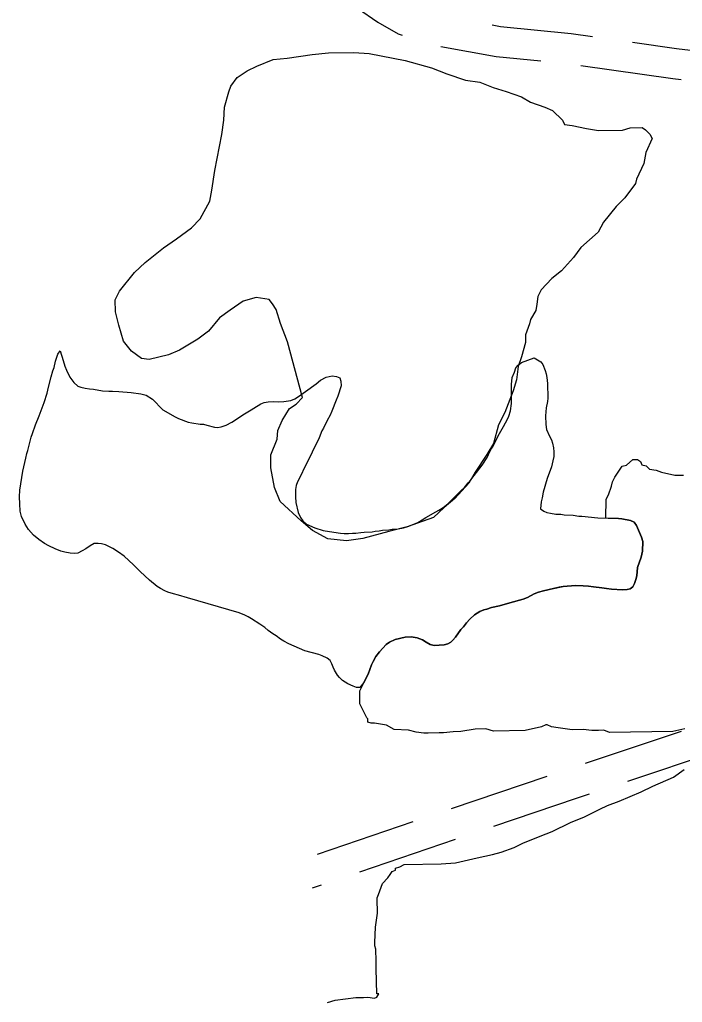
# Model space of a CAD drawing. Extents: x 3250478 to 3288318, y 788638 to 816472.
# Drawn here: x 3284114 to 3284769, y 802073 to 803045 of the extents above; entities that cross this region are included whole.
import ezdxf

# ---------------------------------------------------------------- set-up
doc = ezdxf.new("R2010")
doc.units = 0
for name, color, linetype in [('V-ROAD-CNTR', 7, 'Continuous'), ('V-SITE-VEGE', 7, 'Continuous'), ('V-TOPO-SHOR', 7, 'Continuous')]:
    doc.layers.add(name, color=color, linetype=linetype)

msp = doc.modelspace()

# ---------------------------------------------------------------- linework, layer by layer
at = {"layer": 'V-ROAD-CNTR'}
for p, q in [((3284767.92, 802340.87), (3284673.05, 802309.28)), ((3284635.15, 802296.54), (3284540.48, 802264.4)), ((3284502.62, 802251.55), (3284407.96, 802219.41)), ((3284544.33, 802234.02), (3284449.66, 802201.89)), ((3284411.8, 802189.04), (3284402.89, 802186.01))]:
    msp.add_line(p, q, dxfattribs=at)
for points in [[(3284417.45, 803093.38), (3284429.65, 803076.3), (3284447.7, 803056.43), (3284468.03, 803042.62), (3284488.18, 803031.14), (3284491.99, 803029.62)], [(3284580.95, 803039.78), (3284589.15, 803038.3), (3284659.25, 803031.29), (3284680.23, 803028.29)], [(3284719.82, 803022.63), (3284763.4, 803016.4), (3284819, 803009.97)], [(3284530.15, 803018.43), (3284584.99, 803008.57), (3284629.02, 803004.16)], [(3284668.74, 802999.63), (3284759.55, 802986.64), (3284767.75, 802985.7)], [(3284809.67, 802323.25), (3284801.49, 802320.43), (3284714.83, 802291.57)], [(3284676.88, 802278.94), (3284664.07, 802274.67), (3284582.19, 802246.88)]]:
    msp.add_lwpolyline(points, dxfattribs=at)
at = {"layer": 'V-SITE-VEGE'}
for p, q in [((3284709.5, 802603.27), (3284713.81, 802604.41)), ((3284713.81, 802604.41), (3284720.2, 802609.92)), ((3284720.2, 802609.92), (3284724.52, 802609.99)), ((3284724.52, 802609.99), (3284727.79, 802607.88)), ((3284727.79, 802607.88), (3284728.92, 802604.66)), ((3284728.92, 802604.66), (3284733.26, 802603.65)), ((3284702.12, 802592.34), (3284709.5, 802603.27)), ((3284733.26, 802603.65), (3284736.55, 802600.46)), ((3284736.55, 802600.46), (3284743.05, 802599.49)), ((3284743.05, 802599.49), (3284748.48, 802597.42)), ((3284748.48, 802597.42), (3284761.49, 802594.39)), ((3284761.49, 802594.39), (3284770.13, 802594.53)), ((3284699.02, 802583.65), (3284700.03, 802587.99)), ((3284700.03, 802587.99), (3284702.12, 802592.34)), ((3284695.92, 802574.96), (3284699.02, 802583.65)), ((3284693.22, 802551.87), (3284693.83, 802570.61)), ((3284693.83, 802570.61), (3284695.92, 802574.96)), ((3284705.86, 802551.46), (3284693.22, 802551.87)), ((3284709.26, 802551.11), (3284705.86, 802551.46)), ((3284717.87, 802549.45), (3284709.26, 802551.11)), ((3284721.48, 802547.92), (3284717.87, 802549.45)), ((3284723.54, 802544.56), (3284721.48, 802547.92)), ((3284728.51, 802533.07), (3284723.54, 802544.56)), ((3284729.98, 802528.9), (3284728.51, 802533.07)), ((3284729.73, 802519.39), (3284729.98, 802528.9)), ((3284728.85, 802516.38), (3284729.73, 802519.39)), ((3284724.67, 802503.15), (3284728.37, 802513.31)), ((3284728.37, 802513.31), (3284728.85, 802516.38)), ((3284723.94, 802495.02), (3284724.67, 802503.15)), ((3284721.67, 802487.4), (3284723.07, 802491.21)), ((3284723.07, 802491.21), (3284723.94, 802495.02)), ((3284622.48, 802476.94), (3284626.64, 802478.61)), ((3284626.64, 802478.61), (3284631.81, 802480.09)), ((3284631.81, 802480.09), (3284641.54, 802482.44)), ((3284641.54, 802482.44), (3284651.09, 802484.19)), ((3284651.09, 802484.19), (3284663.25, 802485.19)), ((3284663.25, 802485.19), (3284670.83, 802485.11)), ((3284670.83, 802485.11), (3284676.23, 802484.6)), ((3284676.23, 802484.6), (3284681.03, 802483.88)), ((3284681.03, 802483.88), (3284689.42, 802483.02)), ((3284689.42, 802483.02), (3284694.02, 802482.29)), ((3284694.02, 802482.29), (3284699.02, 802481.78)), ((3284699.02, 802481.78), (3284710, 802481.16)), ((3284710, 802481.16), (3284714.59, 802481.23)), ((3284714.59, 802481.23), (3284717.57, 802481.88)), ((3284717.57, 802481.88), (3284719.93, 802484.12)), ((3284719.93, 802484.12), (3284721.67, 802487.4)), ((3284588.35, 802465.21), (3284598.28, 802468.17)), ((3284598.28, 802468.17), (3284611.79, 802471.78)), ((3284611.79, 802471.78), (3284615.75, 802473.44)), ((3284615.75, 802473.44), (3284622.48, 802476.94)), ((3284563.56, 802456.23), (3284568.89, 802459.71)), ((3284568.89, 802459.71), (3284572.85, 802461.37)), ((3284572.85, 802461.37), (3284575.83, 802462.02)), ((3284575.83, 802462.02), (3284580.2, 802463.48)), ((3284580.2, 802463.48), (3284588.35, 802465.21)), ((3284555.51, 802448.32), (3284558.84, 802451.96)), ((3284558.84, 802451.96), (3284563.56, 802456.23)), ((3284544.56, 802434.17), (3284550.03, 802441.65)), ((3284550.03, 802441.65), (3284552.58, 802444.28)), ((3284552.58, 802444.28), (3284555.51, 802448.32)), ((3284476.25, 802426.88), (3284479.6, 802429.33)), ((3284479.6, 802429.33), (3284484.95, 802431.81)), ((3284484.95, 802431.81), (3284494.88, 802434.36)), ((3284494.88, 802434.36), (3284500.86, 802434.46)), ((3284500.86, 802434.46), (3284506.66, 802433.56)), ((3284506.66, 802433.56), (3284512.08, 802431.65)), ((3284512.08, 802431.65), (3284515.71, 802429.32)), ((3284515.71, 802429.32), (3284519.74, 802426.99)), ((3284540.06, 802429.11), (3284542.21, 802431.34)), ((3284542.21, 802431.34), (3284544.56, 802434.17)), ((3284465.87, 802414.94), (3284469.58, 802419.59)), ((3284469.58, 802419.59), (3284476.25, 802426.88)), ((3284519.74, 802426.99), (3284523.55, 802425.85)), ((3284523.55, 802425.85), (3284533.51, 802426.61)), ((3284533.51, 802426.61), (3284537.09, 802427.67)), ((3284537.09, 802427.67), (3284540.06, 802429.11)), ((3284461.81, 802406.69), (3284463.35, 802410.11)), ((3284463.35, 802410.11), (3284465.87, 802414.94)), ((3284458.37, 802397.46), (3284461.81, 802406.69)), ((3284453.91, 802389.41), (3284458.37, 802397.46)), ((3284450.22, 802381.26), (3284451.78, 802384.39)), ((3284450.22, 802368.4), (3284450.22, 802381.26)), ((3284451.78, 802384.39), (3284453.91, 802389.41)), ((3284453.58, 802360.89), (3284450.22, 802368.4)), ((3284456.93, 802354.47), (3284453.58, 802360.89)), ((3284458.02, 802353.4), (3284456.93, 802354.47)), ((3284458.08, 802350.16), (3284458.02, 802353.4)), ((3284461.33, 802349.14), (3284458.08, 802350.16)), ((3284464.57, 802349.19), (3284461.33, 802349.14)), ((3284476.49, 802347.22), (3284464.57, 802349.19)), ((3284484.12, 802343.03), (3284476.49, 802347.22)), ((3284498.17, 802342.18), (3284484.12, 802343.03)), ((3284505.77, 802340.14), (3284498.17, 802342.18)), ((3284564.04, 802343.25), (3284550.04, 802340.86)), ((3284574.84, 802343.42), (3284564.04, 802343.25)), ((3284582.43, 802341.39), (3284574.84, 802343.42)), ((3284613.75, 802341.89), (3284582.43, 802341.39)), ((3284629.89, 802345.4), (3284613.75, 802341.89)), ((3284634.18, 802347.63), (3284629.89, 802345.4)), ((3284635.26, 802347.64), (3284634.18, 802347.63)), ((3284639.61, 802345.56), (3284635.26, 802347.64)), ((3284646.11, 802344.58), (3284639.61, 802345.56)), ((3284660.18, 802342.65), (3284646.11, 802344.58)), ((3284670.98, 802342.83), (3284660.18, 802342.65)), ((3284679.63, 802341.89), (3284670.98, 802342.83)), ((3284686.11, 802341.99), (3284679.63, 802341.89)), ((3284691.51, 802342.08), (3284686.11, 802341.99)), ((3284696.95, 802340.01), (3284691.51, 802342.08)), ((3284771.42, 802343.38), (3284759.58, 802341.03)), ((3284513.34, 802339.18), (3284505.77, 802340.14)), ((3284517.66, 802339.25), (3284513.34, 802339.18)), ((3284528.46, 802339.43), (3284517.66, 802339.25)), ((3284532.78, 802339.5), (3284528.46, 802339.43)), ((3284542.48, 802340.73), (3284532.78, 802339.5)), ((3284550.04, 802340.86), (3284542.48, 802340.73)), ((3284759.58, 802341.03), (3284696.95, 802340.01)), ((3284760.31, 802295.67), (3284770.99, 802303.41)), ((3284739.94, 802286.7), (3284760.31, 802295.67)), ((3284728.15, 802281.11), (3284739.94, 802286.7)), ((3284706.69, 802272.12), (3284728.15, 802281.11)), ((3284672.38, 802256.44), (3284687.38, 802264.24)), ((3284687.38, 802264.24), (3284694.88, 802267.61)), ((3284694.88, 802267.61), (3284706.69, 802272.12)), ((3284658.43, 802250.81), (3284672.38, 802256.44)), ((3284640.22, 802241.88), (3284658.43, 802250.81)), ((3284611.24, 802230.6), (3284628.41, 802237.36)), ((3284628.41, 802237.36), (3284640.22, 802241.88)), ((3284589.78, 802221.61), (3284602.67, 802226.14)), ((3284602.67, 802226.14), (3284611.24, 802230.6)), ((3284544.59, 802211.16), (3284566.11, 802215.83)), ((3284566.11, 802215.83), (3284581.18, 802219.31)), ((3284581.18, 802219.31), (3284589.78, 802221.61)), ((3284485.27, 802205.87), (3284489.57, 802207.02)), ((3284485.3, 802203.71), (3284485.27, 802205.87)), ((3284489.57, 802207.02), (3284493.85, 802209.25)), ((3284493.85, 802209.25), (3284530.57, 802209.85)), ((3284530.57, 802209.85), (3284544.59, 802211.16)), ((3284472.56, 802190.54), (3284477.87, 802196.03)), ((3284477.87, 802196.03), (3284479.97, 802199.31)), ((3284479.97, 802199.31), (3284482.08, 802202.58)), ((3284482.08, 802202.58), (3284485.3, 802203.71)), ((3284468.41, 802179.67), (3284472.56, 802190.54)), ((3284467.38, 802176.42), (3284468.41, 802179.67)), ((3284467.4, 802175.34), (3284467.38, 802176.42)), ((3284467.63, 802161.3), (3284467.4, 802175.34)), ((3284465.7, 802147.23), (3284467.63, 802161.3)), ((3284464.86, 802132.09), (3284465.7, 802147.23)), ((3284464.92, 802128.85), (3284464.86, 802132.09)), ((3284466.05, 802125.63), (3284464.92, 802128.85)), ((3284466.07, 802124.55), (3284466.05, 802125.63)), ((3284466.22, 802114.83), (3284466.07, 802124.55)), ((3284466.37, 802106.19), (3284466.22, 802114.83)), ((3284466.77, 802081.36), (3284466.37, 802106.19)), ((3284468.93, 802081.39), (3284466.77, 802081.36)), ((3284466.82, 802078.12), (3284468.93, 802081.39)), ((3284418.3, 802073.01), (3284425.82, 802075.29)), ((3284425.82, 802075.29), (3284446.31, 802077.79)), ((3284446.31, 802077.79), (3284453.86, 802077.91)), ((3284453.86, 802077.91), (3284458.18, 802077.98)), ((3284458.18, 802077.98), (3284464.68, 802077)), ((3284464.68, 802077), (3284466.82, 802078.12))]:
    msp.add_line(p, q, dxfattribs=at)
for points in [[(3284478.8, 802538.85), (3284452.99, 802531.95), (3284436.83, 802529.53), (3284418.43, 802531.39), (3284403.17, 802539.78), (3284392.22, 802549.32), (3284371.39, 802568.43), (3284365.76, 802582.38), (3284362.2, 802601.76), (3284361.99, 802614.72), (3284368.23, 802629.94), (3284369.16, 802638.59), (3284373.33, 802648.39), (3284380.69, 802660.39), (3284387.1, 802664.81), (3284393.47, 802671.39), (3284378.54, 802726.24), (3284371.76, 802744.49), (3284367.22, 802758.46), (3284363.89, 802763.8), (3284360.58, 802768.07), (3284347.59, 802770.02), (3284334.68, 802766.57), (3284321.86, 802757.71), (3284311.19, 802749.98), (3284300.6, 802736.85), (3284289.92, 802729.12), (3284271.74, 802718.02), (3284261.02, 802713.52), (3284241.65, 802708.89), (3284234.07, 802709.84), (3284224.23, 802717.25), (3284216.52, 802726.84), (3284211.93, 802742.97), (3284208.48, 802755.87), (3284208.29, 802767.75), (3284212.47, 802776.46), (3284227.29, 802795.07), (3284237.93, 802804.96), (3284256.05, 802819.29), (3284268.88, 802828.14), (3284283.81, 802839.19), (3284292.31, 802847.97), (3284301.75, 802865.4), (3284303.73, 802876.23), (3284306.65, 802895.72), (3284313.64, 802931.48), (3284315.57, 802945.55), (3284316.44, 802958.53), (3284320.51, 802973.72), (3284322.58, 802979.15), (3284328.92, 802987.89), (3284338.54, 802994.53), (3284348.18, 802999.01), (3284364.27, 803005.75), (3284378.29, 803007.06), (3284403.08, 803010.7), (3284419.26, 803012.05), (3284444.09, 803012.45), (3284459.23, 803011.62), (3284494.98, 803004.64), (3284521.02, 802997.5), (3284536.24, 802991.27), (3284554.71, 802985.09), (3284568.78, 802983.16), (3284581.83, 802977.97), (3284594.85, 802973.85), (3284610.06, 802968.7), (3284618.79, 802963.45), (3284632.91, 802958.28), (3284640.52, 802955.16), (3284650.4, 802945.6), (3284652.63, 802941.31), (3284660.21, 802940.36), (3284674.3, 802937.34), (3284686.21, 802935.38), (3284709.97, 802935.77), (3284717.49, 802938.05), (3284729.37, 802938.24), (3284732.64, 802936.14), (3284737.03, 802931.89), (3284739.26, 802927.6), (3284733.01, 802913.46), (3284731.03, 802902.63), (3284723.71, 802887.38), (3284722.7, 802883.05), (3284712.13, 802868.84), (3284703.64, 802860.06), (3284690.92, 802844.73), (3284685.68, 802834.92), (3284668.65, 802819.52), (3284661.25, 802809.68), (3284649.58, 802796.53), (3284639.99, 802788.81), (3284629.37, 802777.84), (3284626.23, 802771.31), (3284625.28, 802763.73), (3284624.3, 802757.24), (3284619.04, 802748.51), (3284618.03, 802744.17), (3284613.89, 802733.3)], [(3284613.89, 802733.3), (3284614.01, 802725.75), (3284609.92, 802711.64), (3284606.84, 802701.87), (3284604.89, 802688.87), (3284601.83, 802678.02), (3284593.54, 802656.29), (3284587.25, 802644.3), (3284582.15, 802625.86), (3284575.85, 802614.95), (3284564.25, 802597.48), (3284557.95, 802586.58), (3284544.16, 802571.23), (3284533.5, 802562.42), (3284522.86, 802552.53), (3284497.08, 802543.47), (3284478.8, 802538.85)]]:
    msp.add_lwpolyline(points, dxfattribs=at)
at = {"layer": 'V-TOPO-SHOR'}
for points in [[(3284453.91, 802389.41), (3284450, 802384.55), (3284446.81, 802384.5), (3284443.4, 802385.64), (3284438.37, 802387.96), (3284433.13, 802391.46), (3284429.89, 802394.2), (3284428.05, 802396.77), (3284424.98, 802401.7), (3284423.74, 802404.48), (3284422.48, 802407.85), (3284420.83, 802411.21), (3284417.81, 802413.36), (3284412.98, 802415.87), (3284409.56, 802417.21), (3284395.74, 802420.78), (3284380.06, 802427.71), (3284375.03, 802430.42), (3284371.81, 802432.36), (3284367.36, 802435.68), (3284364.14, 802437.62), (3284359.5, 802440.94), (3284356.26, 802443.68), (3284351.21, 802447.19), (3284342.95, 802452.44), (3284339.53, 802454.38), (3284336.31, 802455.93), (3284330.88, 802458.23), (3284279.56, 802473.16), (3284270.94, 802475.61), (3284265.73, 802476.93), (3284260.32, 802478.83), (3284257.3, 802480.18), (3284252.88, 802482.51), (3284249.65, 802484.45), (3284242.17, 802490.51), (3284232.85, 802499.14), (3284226.36, 802505.82), (3284217.04, 802514.24), (3284211.59, 802518.14), (3284205.95, 802521.84), (3284202.72, 802523.59), (3284198.5, 802525.52), (3284194.7, 802526.45), (3284191.5, 802527), (3284187.51, 802526.73), (3284183.55, 802524.67), (3284179.02, 802521.6), (3284175.66, 802519.56), (3284171.1, 802517.29), (3284168.12, 802516.84), (3284163.72, 802517.37), (3284158.52, 802518.28), (3284154.51, 802519.41), (3284148.69, 802521.71), (3284142.45, 802524.6), (3284138.43, 802526.93), (3284132.58, 802530.83), (3284127.32, 802535.13), (3284122.64, 802540.84), (3284119.16, 802545.97), (3284115.64, 802553.7), (3284114.36, 802558.86), (3284113.85, 802566.04), (3284113.73, 802573.02), (3284114.03, 802579.61), (3284116.71, 802598.41), (3284119.69, 802611.42), (3284120.82, 802615.83), (3284121.77, 802618.84), (3284125.14, 802632.06), (3284126.28, 802635.67), (3284129.33, 802644.3), (3284133.18, 802653.14), (3284137.96, 802666.19), (3284141, 802675.62), (3284142.29, 802681.62), (3284144.93, 802691.64), (3284146.62, 802697.66), (3284147.76, 802701.07), (3284149.26, 802707.28), (3284151.34, 802714.29), (3284153.68, 802717.52), (3284156.83, 802707.8), (3284158.32, 802702.24), (3284159.98, 802698.27), (3284163.28, 802691.54), (3284167.16, 802686.02), (3284171.21, 802682.49), (3284174.22, 802681.34), (3284178.43, 802680.42), (3284182.83, 802679.69), (3284186.62, 802679.35), (3284195.63, 802677.9), (3284202.02, 802677.41), (3284205.39, 802677.53), (3284211.75, 802677.23), (3284223.93, 802676.23), (3284233.53, 802674.99), (3284238.94, 802673.48), (3284244.99, 802669.59)], [(3284622.42, 802710.45), (3284629.12, 802706.63), (3284630.96, 802703.87), (3284633.45, 802698.12), (3284634.5, 802694.75), (3284635.16, 802690.97), (3284635.66, 802684.99), (3284635.89, 802670.63), (3284635.55, 802667.23), (3284634.45, 802661.03), (3284633.78, 802653.04), (3284633.92, 802644.66), (3284634.8, 802639.48), (3284637.7, 802633.15), (3284639.75, 802629.39), (3284640.6, 802626.01), (3284641.48, 802621.64), (3284641.94, 802617.66), (3284641.81, 802613.06), (3284641.09, 802608.66), (3284639.58, 802602.85), (3284635.39, 802591.01), (3284631.42, 802577.58), (3284630.51, 802571.98), (3284629.58, 802568.17), (3284628.89, 802561.18), (3284632.12, 802558.84), (3284635.14, 802557.49), (3284638.54, 802556.74), (3284643.94, 802556.03), (3284648.73, 802555.91), (3284652.33, 802555.37), (3284661.12, 802554.72), (3284666.52, 802554.01), (3284669.71, 802553.86), (3284685.5, 802552.12), (3284705.87, 802551.46), (3284709.26, 802551.11), (3284717.87, 802549.45), (3284721.48, 802547.92), (3284723.54, 802544.56), (3284728.51, 802533.07), (3284729.98, 802528.9), (3284729.73, 802519.39), (3284728.85, 802516.38), (3284728.37, 802513.31), (3284724.67, 802503.15), (3284723.94, 802495.02), (3284723.07, 802491.21), (3284721.67, 802487.4), (3284719.93, 802484.11), (3284717.57, 802481.88), (3284714.59, 802481.23), (3284710, 802481.16), (3284699.02, 802481.78), (3284694.02, 802482.29), (3284689.42, 802483.02), (3284681.03, 802483.88), (3284676.23, 802484.6), (3284670.83, 802485.11), (3284663.25, 802485.19), (3284651.09, 802484.19), (3284647.31, 802483.53), (3284641.54, 802482.44), (3284631.81, 802480.09), (3284626.64, 802478.61), (3284622.48, 802476.94), (3284615.75, 802473.44), (3284611.79, 802471.78), (3284598.28, 802468.17), (3284588.35, 802465.21), (3284580.2, 802463.48), (3284575.83, 802462.02), (3284572.85, 802461.37), (3284568.89, 802459.71), (3284563.56, 802456.23), (3284558.84, 802451.96), (3284555.51, 802448.32), (3284552.58, 802444.28), (3284550.03, 802441.65), (3284544.56, 802434.17), (3284542.21, 802431.34), (3284540.06, 802429.11), (3284537.09, 802427.67), (3284533.51, 802426.61), (3284523.55, 802425.85), (3284519.74, 802426.99), (3284515.71, 802429.32), (3284512.08, 802431.65), (3284506.66, 802433.56), (3284500.86, 802434.46), (3284494.88, 802434.36), (3284484.95, 802431.81), (3284479.6, 802429.33), (3284476.25, 802426.88), (3284469.58, 802419.59), (3284465.87, 802414.94), (3284463.35, 802410.11), (3284461.81, 802406.69), (3284458.37, 802397.46), (3284453.91, 802389.41)], [(3284600.1, 802684.15), (3284600.79, 802690.94), (3284602.9, 802696.17), (3284604.42, 802700.58), (3284606.57, 802703.41), (3284610.12, 802705.86), (3284622.42, 802710.45)], [(3284244.99, 802669.59), (3284255.33, 802659.19), (3284267.43, 802652), (3284270.84, 802650.46), (3284280.27, 802647.02), (3284284.08, 802646.09), (3284292.08, 802644.82), (3284295.67, 802644.88), (3284298.88, 802643.93), (3284306.49, 802642.06), (3284309.49, 802641.71), (3284313.07, 802642.37), (3284318.03, 802644.05), (3284323.38, 802646.73), (3284329.1, 802650.41), (3284334.43, 802654.29), (3284342.53, 802659.21), (3284345.3, 802660.65), (3284352.21, 802665.15), (3284355.58, 802666.2), (3284359.36, 802667.07), (3284364.34, 802667.34), (3284369.54, 802666.83), (3284375.12, 802667.32), (3284381.88, 802668.43), (3284385.84, 802670.09), (3284390.59, 802672.96), (3284396.51, 802677.05), (3284406.96, 802684.8), (3284411.29, 802688.26), (3284416.82, 802691.34), (3284422.79, 802692.84), (3284427.19, 802691.91), (3284430.21, 802690.56), (3284431.25, 802687.39), (3284431.73, 802682.81), (3284428.3, 802672.58), (3284426.57, 802668.56), (3284422.36, 802657.71), (3284420.63, 802653.7), (3284417.92, 802648.66), (3284414.25, 802641.02), (3284412.7, 802638.2), (3284409.82, 802631.37), (3284402.87, 802617.09), (3284401.14, 802612.87), (3284394.56, 802600.2), (3284392.64, 802595.98), (3284388.38, 802587.73), (3284387.24, 802584.32), (3284386.51, 802580.11), (3284386.62, 802573.13), (3284386.92, 802567.35), (3284389.27, 802557.61), (3284391.35, 802552.66), (3284393.79, 802549.31), (3284397.44, 802545.97), (3284405.48, 802542.52), (3284413.7, 802539.85), (3284424.31, 802538.03), (3284431.1, 802537.15), (3284434.5, 802536.8), (3284438.89, 802536.67), (3284442.88, 802537.14), (3284446.07, 802537.19), (3284451.24, 802537.87), (3284454.43, 802538.12), (3284462.21, 802538.25), (3284465.19, 802538.9), (3284469.38, 802539.36), (3284472.56, 802540.02), (3284478.73, 802540.52), (3284482.12, 802540.97), (3284486.51, 802541.04), (3284493.27, 802542.34), (3284498.43, 802544.03), (3284504.18, 802546.31), (3284507.35, 802547.76), (3284511.89, 802550.43), (3284515.25, 802552.68), (3284525.14, 802558.23), (3284528.1, 802559.67), (3284532.65, 802562.54), (3284537.37, 802566.41), (3284550.73, 802579.59), (3284553.68, 802582.23), (3284557.39, 802586.89), (3284559.94, 802589.72), (3284568.93, 802601.24), (3284571.07, 802604.27), (3284575.94, 802611.93), (3284577.29, 802614.94), (3284579.8, 802619.77), (3284581.55, 802622.59), (3284586.76, 802633.25), (3284592.2, 802642.52), (3284596.07, 802649.76), (3284597.42, 802652.78), (3284599.13, 802658), (3284600.01, 802665.19), (3284600.1, 802684.15)]]:
    msp.add_lwpolyline(points, dxfattribs=at)

doc.saveas('drawing.dxf')
